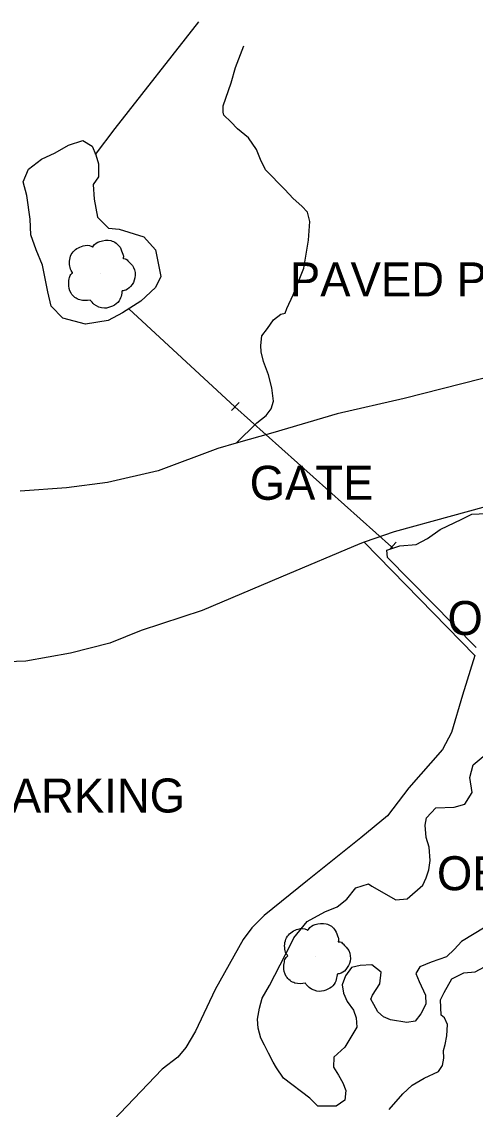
# Model space of a CAD drawing. Extents: x 368532 to 392481, y 10654822 to 10676899.
# Drawn here: x 370232.9 to 370299.7, y 10675521.5 to 10675681.5 of the extents above; entities that cross this region are included whole.
import ezdxf

# ---------------------------------------------------------------- set-up
doc = ezdxf.new("R2010")
doc.units = 0
for name, color, linetype in [('p_dtm obscured area', 7, 'Continuous'), ('p_road - paved curb', 7, 'Continuous'), ('p_road general road feature', 7, 'Continuous'), ('p_structure fence', 7, 'Continuous'), ('p_veg tree', 7, 'Continuous')]:
    doc.layers.add(name, color=color, linetype=linetype)

msp = doc.modelspace()

# ---------------------------------------------------------------- linework, layer by layer
at = {"layer": 'p_dtm obscured area'}
msp.add_lwpolyline([(370243.46, 10675657.52), (370243.58, 10675655.38), (370244.09, 10675652.73), (370245.7, 10675651.09), (370247.27, 10675650.95), (370250.88, 10675649.83), (370252.59, 10675647.93), (370253.41, 10675644.01), (370252.63, 10675642.38), (370250.46, 10675640.38), (370247.77, 10675638.64), (370245.66, 10675637.52), (370242.32, 10675636.98), (370238.97, 10675637.86), (370237.25, 10675639.61), (370236.75, 10675641.75), (370235.99, 10675645.63), (370235.07, 10675647.89), (370234.29, 10675650.14), (370234.16, 10675652.44), (370233.67, 10675655.9), (370233.16, 10675657.9), (370233.93, 10675659.76), (370235.83, 10675661.23), (370237.84, 10675662.18), (370239.82, 10675663.31), (370241.9, 10675663.97), (370243.27, 10675663.15), (370243.81, 10675661.89), (370244.21, 10675660.54), (370244.24, 10675658.66)], close=True, dxfattribs=at)
for points in [[(370299.78, 10675589.43), (370286.73, 10675602.66), (370286.66, 10675603.71), (370288.54, 10675604.39), (370290.95, 10675604.58), (370292.65, 10675605.43), (370294.48, 10675606.76), (370297.69, 10675608.29), (370299.17, 10675609.01), (370301.3, 10675609.13)], [(370302.01, 10675548.81), (370299.51, 10675547.27), (370297.62, 10675546.17), (370296.58, 10675545.04), (370295.44, 10675543.91), (370293.19, 10675543.13), (370291.48, 10675542.46), (370290.9, 10675541.46), (370291.4, 10675540.29), (370292.34, 10675538.28), (370292.4, 10675536.97), (370291.66, 10675535.51), (370290.8, 10675534.45), (370289.58, 10675534.25), (370287.17, 10675534.66), (370286.13, 10675535.07), (370285.33, 10675535.81), (370284.71, 10675536.92), (370284.3, 10675537.67), (370284.56, 10675538.26), (370285.63, 10675539.95), (370285.82, 10675541.64), (370284.43, 10675542.75), (370282.72, 10675542.62), (370281.43, 10675542.34), (370280.54, 10675541.13), (370280.08, 10675539.8), (370280.25, 10675538.55), (370280.81, 10675537.32), (370281.75, 10675536.08), (370282.14, 10675534.96), (370282.23, 10675533.57), (370280.47, 10675530.64), (370278.83, 10675529.15), (370278.81, 10675527.69), (370279.51, 10675526.5), (370280.16, 10675525.36), (370280.61, 10675524.24), (370280.47, 10675522.83), (370279.2, 10675521.92), (370276.49, 10675521.95), (370275.3, 10675523.1), (370271.44, 10675526.04), (370270.4, 10675527.59), (370269.91, 10675528.42), (370269.23, 10675529.76), (370268.64, 10675530.9), (370268.11, 10675531.94), (370267.7, 10675533.4), (370267.62, 10675534.74), (370267.92, 10675536.37), (370268.28, 10675537.84), (370269.37, 10675539.68), (370272.5, 10675545.77), (370272.95, 10675546.73), (370274.92, 10675549.13), (370277.51, 10675550.52), (370279.36, 10675551.28), (370280.77, 10675552.4), (370282.06, 10675554.05), (370283.95, 10675554.67), (370284.45, 10675554.32), (370287.98, 10675552.28), (370289.63, 10675552.46), (370291.93, 10675554.44), (370292.43, 10675555.52), (370292.81, 10675556.7), (370293.03, 10675558.08), (370292.86, 10675560.04), (370292.43, 10675561.47), (370292.27, 10675563.26), (370292.48, 10675564.38), (370293.84, 10675565.81), (370296.54, 10675565.95), (370298.12, 10675566.36), (370299.21, 10675568.09), (370298.86, 10675570.27), (370299.33, 10675572.14), (370300.84, 10675573.38)], [(370287, 10675521.43), (370289.01, 10675523.74), (370290.35, 10675525.02), (370292.16, 10675526.04), (370294.25, 10675527.02), (370294.81, 10675527.92), (370295.02, 10675528.99), (370294.97, 10675530.12), (370295.25, 10675531.02), (370295.48, 10675532.28), (370295.55, 10675533.97), (370295.11, 10675534.92), (370294.63, 10675535.35), (370294.54, 10675537.57), (370295.06, 10675538.68), (370296.23, 10675540.66), (370297.96, 10675541.54), (370299.63, 10675541.69), (370301.03, 10675542.44)]]:
    msp.add_lwpolyline(points, dxfattribs=at)
at = {"layer": 'p_road - paved curb'}
for p, q in [((370307, 10675630.58), (370289.2, 10675626.03)), ((370289.2, 10675626.03), (370279.35, 10675623.78)), ((370279.35, 10675623.78), (370269.86, 10675621.01)), ((370269.86, 10675621.01), (370264.46, 10675619.47)), ((370261.76, 10675618.69), (370253.02, 10675615.42)), ((370264.46, 10675619.47), (370261.76, 10675618.69)), ((370253.02, 10675615.42), (370245.55, 10675613.69)), ((370239.53, 10675612.88), (370232.71, 10675612.41)), ((370245.55, 10675613.69), (370239.53, 10675612.88)), ((370311.15, 10675612.83), (370296.29, 10675608.79)), ((370296.29, 10675608.79), (370287.73, 10675606.43)), ((370287.73, 10675606.43), (370283.32, 10675604.89)), ((370282.65, 10675604.65), (370271.06, 10675599.75)), ((370283.32, 10675604.89), (370282.65, 10675604.65)), ((370271.06, 10675599.75), (370259.49, 10675594.88)), ((370259.49, 10675594.88), (370250.52, 10675591.92)), ((370250.52, 10675591.92), (370245.88, 10675590.06)), ((370245.88, 10675590.06), (370240.13, 10675588.58)), ((370240.13, 10675588.58), (370233.52, 10675587.42)), ((370233.52, 10675587.42), (370226.74, 10675587.15))]:
    msp.add_line(p, q, dxfattribs=at)
at = {"layer": 'p_road general road feature'}
for p, q in [((370264.39, 10675674.74), (370265.59, 10675677.93)), ((370263.73, 10675672.45), (370264.39, 10675674.74)), ((370262.56, 10675669.09), (370263.73, 10675672.45)), ((370262.58, 10675668.15), (370262.56, 10675669.09)), ((370262.65, 10675667.71), (370262.58, 10675668.15)), ((370263.68, 10675666.76), (370262.65, 10675667.71)), ((370264.68, 10675665.71), (370263.68, 10675666.76)), ((370266.29, 10675664.37), (370264.68, 10675665.71)), ((370267.46, 10675662.69), (370266.29, 10675664.37)), ((370268.06, 10675661.21), (370267.46, 10675662.69)), ((370268.8, 10675659.68), (370268.06, 10675661.21)), ((370271.65, 10675656.79), (370268.8, 10675659.68)), ((370272.88, 10675655.48), (370271.65, 10675656.79)), ((370274.14, 10675654.31), (370272.88, 10675655.48)), ((370274.98, 10675653.45), (370274.14, 10675654.31)), ((370275.33, 10675652.1), (370274.98, 10675653.45)), ((370275.13, 10675649.35), (370275.33, 10675652.1)), ((370274.41, 10675645.2), (370275.13, 10675649.35)), ((370272.88, 10675641.29), (370274.41, 10675645.2)), ((370271.94, 10675639.26), (370272.88, 10675641.29)), ((370269.97, 10675637.62), (370271.05, 10675638.44)), ((370271.05, 10675638.44), (370271.68, 10675638.57)), ((370271.68, 10675638.57), (370271.94, 10675639.26)), ((370268.27, 10675635.26), (370269.08, 10675636.34)), ((370269.08, 10675636.34), (370269.97, 10675637.62)), ((370268.09, 10675633.84), (370268.27, 10675635.26)), ((370268.15, 10675632.89), (370268.09, 10675633.84)), ((370268.48, 10675631.47), (370268.15, 10675632.89)), ((370269.25, 10675629.51), (370268.48, 10675631.47)), ((370269.72, 10675627.63), (370269.25, 10675629.51)), ((370269.97, 10675625.63), (370269.72, 10675627.63)), ((370269.63, 10675624.54), (370269.97, 10675625.63)), ((370267.53, 10675622.46), (370268.87, 10675623.56)), ((370268.87, 10675623.56), (370269.63, 10675624.54)), ((370264.46, 10675619.47), (370267.53, 10675622.46)), ((370283.32, 10675604.89), (370299.6, 10675588.26)), ((370299.6, 10675588.26), (370297.78, 10675582.41)), ((370297.78, 10675582.41), (370296.17, 10675576.89)), ((370296.17, 10675576.89), (370294.82, 10675574.4)), ((370294.82, 10675574.4), (370289.88, 10675568.77)), ((370289.88, 10675568.77), (370286.72, 10675564.67)), ((370286.72, 10675564.67), (370282.8, 10675561.41)), ((370282.8, 10675561.41), (370274.99, 10675555.14)), ((370274.99, 10675555.14), (370268.62, 10675549.98)), ((370268.62, 10675549.98), (370266.78, 10675548.17)), ((370266.78, 10675548.17), (370265.49, 10675546.46)), ((370265.49, 10675546.46), (370261.38, 10675539.13)), ((370261.38, 10675539.13), (370258.5, 10675533)), ((370258.5, 10675533), (370257.07, 10675530.58)), ((370255.89, 10675529.14), (370253.61, 10675527.37)), ((370257.07, 10675530.58), (370255.89, 10675529.14)), ((370253.61, 10675527.37), (370246.32, 10675519.78))]:
    msp.add_line(p, q, dxfattribs=at)
at = {"layer": 'p_structure fence'}
for p, q in [((370246.69, 10675665.78), (370258.98, 10675681.46)), ((370243.8, 10675661.92), (370246.69, 10675665.78)), ((370264.28, 10675624.81), (370248.67, 10675639.22)), ((370263.79, 10675624.28), (370264.93, 10675625.47)), ((370287.35, 10675604.2), (370264.28, 10675624.81)), ((370287.03, 10675603.85), (370288, 10675604.91)), ((370287.53, 10675604.03), (370287.35, 10675604.2))]:
    msp.add_line(p, q, dxfattribs=at)
at = {"layer": 'p_veg tree'}
for p, q in [((370244.53, 10675644.4), (370244.53, 10675644.4)), ((370276.18, 10675543.91), (370276.18, 10675543.91))]:
    msp.add_line(p, q, dxfattribs=at)
for points in [[(370243.03, 10675640.51), (370241.47, 10675640.54), (370240.2, 10675641.53), (370239.84, 10675642.99), (370239.96, 10675643.83), (370240.31, 10675644.44), (370240.41, 10675644.55), (370240.36, 10675644.64), (370239.99, 10675645.53), (370240.35, 10675647.42), (370241.95, 10675648.48), (370243.25, 10675648.38), (370243.39, 10675648.33), (370243.46, 10675648.43), (370244.44, 10675649.15), (370246.05, 10675649.26), (370247.4, 10675648.28), (370247.81, 10675647.27), (370247.87, 10675646.72), (370247.85, 10675646.61), (370247.96, 10675646.61), (370248.55, 10675646.3), (370249.38, 10675645.32), (370249.59, 10675643.77), (370248.94, 10675642.53), (370247.98, 10675641.92), (370247.72, 10675641.86), (370247.67, 10675641.82), (370247.66, 10675641.75), (370247.6, 10675641.3), (370247.26, 10675640.39), (370246.31, 10675639.63), (370245.09, 10675639.32), (370243.59, 10675639.89), (370243.01, 10675640.52)], [(370274.68, 10675540.02), (370273.13, 10675540.05), (370271.85, 10675541.03), (370271.49, 10675542.49), (370271.61, 10675543.34), (370271.96, 10675543.95), (370272.07, 10675544.05), (370272.01, 10675544.15), (370271.64, 10675545.03), (370272.01, 10675546.93), (370273.6, 10675547.99), (370274.9, 10675547.89), (370275.04, 10675547.84), (370275.12, 10675547.94), (370276.1, 10675548.66), (370277.71, 10675548.77), (370279.06, 10675547.78), (370279.47, 10675546.77), (370279.52, 10675546.23), (370279.5, 10675546.11), (370279.61, 10675546.12), (370280.21, 10675545.81), (370281.03, 10675544.83), (370281.24, 10675543.27), (370280.6, 10675542.04), (370279.64, 10675541.43), (370279.38, 10675541.37), (370279.33, 10675541.32), (370279.32, 10675541.26), (370279.25, 10675540.81), (370278.91, 10675539.9), (370277.97, 10675539.14), (370276.74, 10675538.83), (370275.24, 10675539.4), (370274.66, 10675540.03)]]:
    msp.add_spline(points, degree=3, dxfattribs=at)

# ---------------------------------------------------------------- texts
at = {"layer": 'p_dtm obscured area'}
for p in [(370293.71, 10675591.25), (370292.16, 10675553.71)]:
    msp.add_text(' OBSCURED', height=5, dxfattribs=at).set_placement(p)
at = {"layer": 'p_road general road feature'}
for p in [(370270.53, 10675641.06), (370200.48, 10675565.14)]:
    msp.add_text(' PAVED PARKING', height=5, dxfattribs=at).set_placement(p)
at = {"layer": 'p_structure fence'}
msp.add_text(' GATE', height=5, dxfattribs=at).set_placement((370264.61, 10675611.14))

doc.saveas('drawing.dxf')
